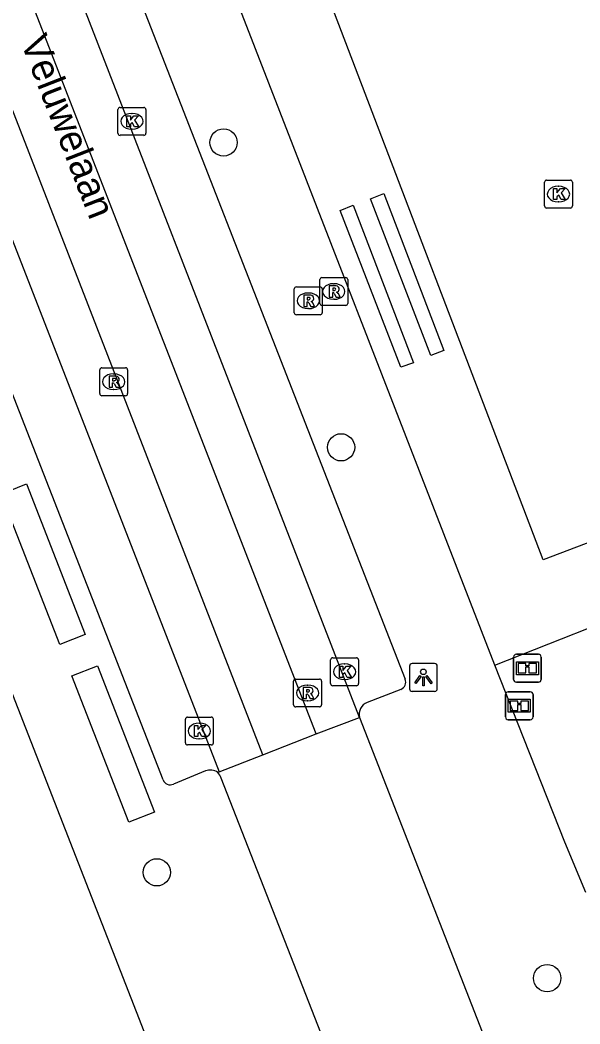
# Model space of a CAD drawing. Extents: x 159689 to 160786, y 387323 to 388339.
# Drawn here: x 160259.4 to 160279.47, y 387604.86 to 387640.86 of the extents above; entities that cross this region are included whole.
import ezdxf

# ---------------------------------------------------------------- set-up
doc = ezdxf.new("R2010")
doc.units = 0
for name, color, linetype in [('IMGEO_Boom', 7, 'Continuous'), ('IMGEO_Informatiebord', 7, 'Continuous'), ('IMGEO_Kolk', 7, 'Continuous'), ('IMGEO_Lichtpunt', 7, 'Continuous'), ('IMGEO_Openbare_ruimte_label', 7, 'Continuous'), ('IMGEO_Rijbaan_lokaal_gesloten', 7, 'Continuous'), ('IMGEO_Rijbaan_lokaal_open', 7, 'Continuous'), ('IMGEO_Rioolput', 7, 'Continuous'), ('IMGEO_Voetpad_gesloten', 7, 'Continuous'), ('IMGEO_Voetpad_open', 7, 'Continuous')]:
    doc.layers.add(name, color=color, linetype=linetype)

msp = doc.modelspace()

# ---------------------------------------------------------------- linework, layer by layer
at = {"layer": 'IMGEO_Boom'}
for centre in [(160266.696, 387636.471), (160270.907, 387625.538), (160264.301, 387610.296), (160278.297, 387606.503)]:
    msp.add_circle(centre, 0.489, dxfattribs=at)
at = {"layer": 'IMGEO_Informatiebord'}
for p, q in [((160277.192, 387618.116), (160277.982, 387618.116)), ((160277.982, 387618.116), (160277.192, 387618.116)), ((160277.092, 387617.216), (160277.092, 387618.016)), ((160277.092, 387618.016), (160277.092, 387617.216)), ((160278.082, 387618.016), (160278.082, 387617.216)), ((160278.082, 387617.216), (160278.082, 387618.016)), ((160277.982, 387617.116), (160277.192, 387617.116)), ((160277.192, 387617.116), (160277.982, 387617.116)), ((160276.802, 387615.87), (160276.802, 387616.67)), ((160276.802, 387616.67), (160276.802, 387615.87)), ((160276.902, 387616.77), (160277.692, 387616.77)), ((160277.692, 387616.77), (160276.902, 387616.77)), ((160277.792, 387616.67), (160277.792, 387615.87)), ((160277.792, 387615.87), (160277.792, 387616.67)), ((160277.692, 387615.77), (160276.902, 387615.77)), ((160276.902, 387615.77), (160277.692, 387615.77))]:
    msp.add_line(p, q, dxfattribs=at)
for points in [[(160277.193, 387617.848), (160277.981, 387617.848), (160277.981, 387617.384), (160277.193, 387617.384), (160277.193, 387617.848)], [(160277.258, 387617.783), (160277.258, 387617.449), (160277.533, 387617.449), (160277.534, 387617.662), (160277.638, 387617.663), (160277.639, 387617.449), (160277.916, 387617.449), (160277.916, 387617.783), (160277.64, 387617.783), (160277.64, 387617.703), (160277.534, 387617.703), (160277.534, 387617.783), (160277.258, 387617.783)], [(160276.903, 387616.502), (160277.691, 387616.502), (160277.691, 387616.038), (160276.903, 387616.038), (160276.903, 387616.502)], [(160276.968, 387616.437), (160276.968, 387616.103), (160277.243, 387616.103), (160277.244, 387616.316), (160277.348, 387616.317), (160277.349, 387616.103), (160277.626, 387616.103), (160277.626, 387616.437), (160277.35, 387616.437), (160277.35, 387616.357), (160277.244, 387616.357), (160277.244, 387616.437), (160276.968, 387616.437)]]:
    msp.add_lwpolyline(points, dxfattribs=at)
for centre, start, end in [((160277.192, 387618.016), 90, 180), ((160277.192, 387618.016), 90, 180), ((160277.982, 387618.016), 0, 90), ((160277.982, 387618.016), 360, 90), ((160277.192, 387617.216), 180, 270), ((160277.192, 387617.216), 180, 270), ((160277.982, 387617.216), 270, 0), ((160277.982, 387617.216), 270, 0), ((160276.902, 387616.67), 90, 180), ((160276.902, 387616.67), 90, 180), ((160277.692, 387616.67), 0, 90), ((160277.692, 387616.67), 360, 90), ((160276.902, 387615.87), 180, 270), ((160276.902, 387615.87), 180, 270), ((160277.692, 387615.87), 270, 0), ((160277.692, 387615.87), 270, 0)]:
    msp.add_arc(centre, 0.1, start, end, dxfattribs=at)
at = {"layer": 'IMGEO_Kolk'}
for p, q in [((160262.909, 387636.8), (160262.909, 387637.652)), ((160262.984, 387637.726), (160263.836, 387637.726)), ((160263.91, 387637.652), (160263.91, 387636.8)), ((160263.397, 387637.506), (160263.422, 387637.506)), ((160263.42, 387636.946), (160263.395, 387636.946)), ((160263.836, 387636.726), (160262.984, 387636.726)), ((160278.202, 387634.193), (160278.202, 387635.045)), ((160278.277, 387635.119), (160279.129, 387635.119)), ((160279.203, 387635.045), (160279.203, 387634.193)), ((160278.69, 387634.899), (160278.715, 387634.899)), ((160278.713, 387634.339), (160278.688, 387634.339)), ((160279.129, 387634.119), (160278.277, 387634.119)), ((160270.533, 387617.063), (160270.533, 387617.915)), ((160270.608, 387617.989), (160271.46, 387617.989)), ((160271.021, 387617.769), (160271.046, 387617.769)), ((160271.534, 387617.915), (160271.534, 387617.063)), ((160271.044, 387617.209), (160271.019, 387617.209)), ((160271.46, 387616.989), (160270.608, 387616.989)), ((160265.327, 387614.938), (160265.327, 387615.79)), ((160265.402, 387615.864), (160266.254, 387615.864)), ((160265.815, 387615.644), (160265.84, 387615.644)), ((160266.328, 387615.79), (160266.328, 387614.938)), ((160266.254, 387614.864), (160265.402, 387614.864)), ((160265.838, 387615.084), (160265.813, 387615.084))]:
    msp.add_line(p, q, dxfattribs=at)
for points in [[(160262.909, 387636.8), (160262.909, 387637.652)], [(160262.984, 387637.726), (160263.836, 387637.726)], [(160263.91, 387637.652), (160263.91, 387636.8)], [(160263.23, 387637.426), (160263.353, 387637.426), (160263.353, 387637.275), (160263.483, 387637.426), (160263.647, 387637.426), (160263.501, 387637.275), (160263.654, 387637.026), (160263.502, 387637.026), (160263.417, 387637.19), (160263.353, 387637.123), (160263.353, 387637.026), (160263.23, 387637.026), (160263.23, 387637.426)], [(160263.836, 387636.726), (160262.984, 387636.726)], [(160278.202, 387634.193), (160278.202, 387635.045)], [(160278.277, 387635.119), (160279.129, 387635.119)], [(160279.203, 387635.045), (160279.203, 387634.193)], [(160278.523, 387634.819), (160278.646, 387634.819), (160278.646, 387634.668), (160278.776, 387634.819), (160278.94, 387634.819), (160278.794, 387634.668), (160278.947, 387634.419), (160278.795, 387634.419), (160278.71, 387634.583), (160278.646, 387634.516), (160278.646, 387634.419), (160278.523, 387634.419), (160278.523, 387634.819)], [(160279.129, 387634.119), (160278.277, 387634.119)], [(160270.533, 387617.063), (160270.533, 387617.915)], [(160270.608, 387617.989), (160271.46, 387617.989)], [(160271.534, 387617.915), (160271.534, 387617.063)], [(160270.854, 387617.689), (160270.977, 387617.689), (160270.977, 387617.538), (160271.107, 387617.689), (160271.271, 387617.689), (160271.125, 387617.538), (160271.278, 387617.289), (160271.126, 387617.289), (160271.041, 387617.453), (160270.977, 387617.386), (160270.977, 387617.289), (160270.854, 387617.289), (160270.854, 387617.689)], [(160271.46, 387616.989), (160270.608, 387616.989)], [(160265.327, 387614.938), (160265.327, 387615.79)], [(160265.402, 387615.864), (160266.254, 387615.864)], [(160266.328, 387615.79), (160266.328, 387614.938)], [(160265.648, 387615.564), (160265.771, 387615.564), (160265.771, 387615.413), (160265.901, 387615.564), (160266.065, 387615.564), (160265.919, 387615.413), (160266.072, 387615.164), (160265.92, 387615.164), (160265.835, 387615.328), (160265.771, 387615.261), (160265.771, 387615.164), (160265.648, 387615.164), (160265.648, 387615.564)], [(160266.254, 387614.864), (160265.402, 387614.864)]]:
    msp.add_lwpolyline(points, dxfattribs=at)
for centre, start, end in [((160262.986, 387637.65), 91.552, 178.448), ((160262.986, 387637.65), 91.552, 178.448), ((160263.834, 387637.65), 1.552, 88.448), ((160263.834, 387637.65), 1.552, 88.448), ((160262.986, 387636.802), 181.552, 268.448), ((160262.986, 387636.802), 181.552, 268.448), ((160263.834, 387636.802), 271.552, 358.448), ((160263.834, 387636.802), 271.552, 358.448), ((160278.279, 387635.043), 91.552, 178.448), ((160278.279, 387635.043), 91.552, 178.448), ((160279.127, 387635.043), 1.552, 88.448), ((160279.127, 387635.043), 1.552, 88.448), ((160278.279, 387634.195), 181.552, 268.448), ((160278.279, 387634.195), 181.552, 268.448), ((160279.127, 387634.195), 271.552, 358.448), ((160279.127, 387634.195), 271.552, 358.448), ((160270.61, 387617.913), 91.552, 178.448), ((160270.61, 387617.913), 91.552, 178.448), ((160271.458, 387617.913), 1.552, 88.448), ((160271.458, 387617.913), 1.552, 88.448), ((160270.61, 387617.065), 181.552, 268.448), ((160270.61, 387617.065), 181.552, 268.448), ((160271.458, 387617.065), 271.552, 358.448), ((160271.458, 387617.065), 271.552, 358.448), ((160265.404, 387615.788), 91.552, 178.448), ((160265.404, 387615.788), 91.552, 178.448), ((160266.252, 387615.788), 1.552, 88.448), ((160266.252, 387615.788), 1.552, 88.448), ((160265.404, 387614.94), 181.552, 268.448), ((160265.404, 387614.94), 181.552, 268.448), ((160266.252, 387614.94), 271.552, 358.448), ((160266.252, 387614.94), 271.552, 358.448)]:
    msp.add_arc(centre, 0.0765, start, end, dxfattribs=at)
for centre, major_axis, ratio, start_param, end_param in [((160263.396, 387637.226), (-0.387, 0.002), 0.722429, 4.712389, 7.853982), ((160263.421, 387637.226), (-0.39, 0.002), 0.717154, 1.570796, 4.712389), ((160278.689, 387634.619), (-0.387, 0.002), 0.722429, 4.712389, 7.853982), ((160278.714, 387634.619), (-0.39, 0.002), 0.717154, 1.570796, 4.712389), ((160271.02, 387617.489), (-0.387, 0.002), 0.722429, 4.712389, 7.853982), ((160271.045, 387617.489), (-0.39, 0.002), 0.717154, 1.570796, 4.712389), ((160265.814, 387615.364), (-0.387, 0.002), 0.722429, 4.712389, 7.853982), ((160265.839, 387615.364), (-0.39, 0.002), 0.717154, 1.570796, 4.712389)]:
    msp.add_ellipse(centre, major_axis=major_axis, ratio=ratio, start_param=start_param, end_param=end_param, dxfattribs=at)
at = {"layer": 'IMGEO_Lichtpunt'}
for p, q in [((160274.263, 387617.784), (160273.455, 387617.784)), ((160274.263, 387617.784), (160273.455, 387617.784)), ((160273.361, 387617.689), (160273.361, 387616.882)), ((160273.361, 387617.689), (160273.361, 387616.882)), ((160274.357, 387616.882), (160274.357, 387617.689)), ((160274.357, 387616.882), (160274.357, 387617.689)), ((160273.455, 387616.788), (160274.263, 387616.788)), ((160273.455, 387616.788), (160274.263, 387616.788))]:
    msp.add_line(p, q, dxfattribs=at)
for points in [[(160273.735, 387617.353), (160273.774, 387617.325), (160273.586, 387617.063), (160273.548, 387617.09), (160273.735, 387617.353)], [(160273.837, 387617.305), (160273.884, 387617.305), (160273.884, 387616.983), (160273.837, 387616.983), (160273.837, 387617.305)], [(160273.947, 387617.325), (160273.985, 387617.352), (160274.172, 387617.09), (160274.133, 387617.062), (160273.947, 387617.325)]]:
    msp.add_lwpolyline(points, dxfattribs=at)
msp.add_circle((160273.86, 387617.487), 0.0994, dxfattribs=at)
for centre, start, end in [((160273.455, 387617.689), 90, 180), ((160273.455, 387617.689), 90, 180), ((160274.263, 387617.689), 0, 90), ((160274.263, 387617.689), 0, 90), ((160273.455, 387616.882), 180, 270), ((160273.455, 387616.882), 180, 270), ((160274.263, 387616.882), 270, 0), ((160274.263, 387616.882), 270, 360)]:
    msp.add_arc(centre, 0.0946, start, end, dxfattribs=at)
at = {"layer": 'IMGEO_Rijbaan_lokaal_gesloten'}
for points in [[(160270.014, 387615.268), (160253.615, 387657.415)], [(160268.103, 387614.515), (160251.736, 387656.679)], [(160251.071, 387653.66), (160266.54, 387613.901)], [(160271.568, 387615.855), (160258.203, 387650.257)], [(160270.014, 387615.268), (160271.568, 387615.855)], [(160266.54, 387613.901), (160268.103, 387614.515)]]:
    msp.add_lwpolyline(points, dxfattribs=at)
at = {"layer": 'IMGEO_Rijbaan_lokaal_open'}
for points in [[(160281.142, 387622.642), (160278.156, 387621.506), (160270.323, 387642.024), (160274.715, 387643.758)], [(160271.568, 387615.855), (160276.732, 387602.612)], [(160268.103, 387614.515), (160270.014, 387615.268)], [(160266.54, 387613.901), (160266.487, 387613.88)], [(160271.708, 387600.627), (160266.612, 387613.674)]]:
    msp.add_lwpolyline(points, dxfattribs=at)
msp.add_arc((160266.03, 387613.462), 0.62, 20.0386, 42.4598, dxfattribs=at)
at = {"layer": 'IMGEO_Rioolput'}
for p, q in [((160270.146, 387630.7), (160270.146, 387631.552)), ((160270.221, 387631.626), (160271.073, 387631.626)), ((160271.147, 387631.552), (160271.147, 387630.7)), ((160269.231, 387630.366), (160269.231, 387631.218)), ((160269.306, 387631.292), (160270.158, 387631.292)), ((160269.719, 387631.072), (160269.744, 387631.072)), ((160270.232, 387631.218), (160270.232, 387630.366)), ((160270.634, 387631.406), (160270.659, 387631.406)), ((160270.657, 387630.846), (160270.632, 387630.846)), ((160269.742, 387630.512), (160269.717, 387630.512)), ((160271.073, 387630.626), (160270.221, 387630.626)), ((160270.158, 387630.292), (160269.306, 387630.292)), ((160262.255, 387627.463), (160262.255, 387628.315)), ((160262.33, 387628.389), (160263.182, 387628.389)), ((160263.256, 387628.315), (160263.256, 387627.463)), ((160262.743, 387628.169), (160262.768, 387628.169)), ((160262.766, 387627.609), (160262.741, 387627.609)), ((160263.182, 387627.389), (160262.33, 387627.389)), ((160269.207, 387616.302), (160269.207, 387617.154)), ((160269.282, 387617.228), (160270.134, 387617.228)), ((160270.208, 387617.154), (160270.208, 387616.302)), ((160269.695, 387617.008), (160269.72, 387617.008)), ((160269.718, 387616.448), (160269.693, 387616.448)), ((160270.134, 387616.228), (160269.282, 387616.228))]:
    msp.add_line(p, q, dxfattribs=at)
for points in [[(160270.146, 387630.7), (160270.146, 387631.552)], [(160270.221, 387631.626), (160271.073, 387631.626)], [(160271.147, 387631.552), (160271.147, 387630.7)], [(160269.231, 387630.366), (160269.231, 387631.218)], [(160269.306, 387631.292), (160270.158, 387631.292)], [(160270.232, 387631.218), (160270.232, 387630.366)], [(160270.735, 387631.324), (160270.483, 387631.326), (160270.483, 387630.926)], [(160270.483, 387630.926), (160270.607, 387630.926), (160270.607, 387631.088), (160270.618, 387631.088)], [(160270.661, 387631.245), (160270.607, 387631.245), (160270.607, 387631.164)], [(160270.607, 387631.164), (160270.659, 387631.164)], [(160270.665, 387631.059), (160270.736, 387630.926), (160270.876, 387630.926), (160270.811, 387631.052)], [(160269.82, 387630.99), (160269.568, 387630.992), (160269.568, 387630.592)], [(160269.568, 387630.592), (160269.692, 387630.592), (160269.692, 387630.754), (160269.703, 387630.754)], [(160269.746, 387630.911), (160269.692, 387630.911), (160269.692, 387630.83)], [(160269.692, 387630.83), (160269.744, 387630.83)], [(160269.75, 387630.725), (160269.821, 387630.592), (160269.961, 387630.592), (160269.896, 387630.718)], [(160271.073, 387630.626), (160270.221, 387630.626)], [(160270.158, 387630.292), (160269.306, 387630.292)], [(160262.255, 387627.463), (160262.255, 387628.315)], [(160262.33, 387628.389), (160263.182, 387628.389)], [(160263.256, 387628.315), (160263.256, 387627.463)], [(160262.844, 387628.087), (160262.592, 387628.089), (160262.592, 387627.689)], [(160262.592, 387627.689), (160262.716, 387627.689), (160262.716, 387627.851), (160262.727, 387627.851)], [(160262.77, 387628.008), (160262.716, 387628.008), (160262.716, 387627.927)], [(160262.716, 387627.927), (160262.768, 387627.927)], [(160262.774, 387627.822), (160262.845, 387627.689), (160262.985, 387627.689), (160262.92, 387627.815)], [(160263.182, 387627.389), (160262.33, 387627.389)], [(160269.207, 387616.302), (160269.207, 387617.154)], [(160269.282, 387617.228), (160270.134, 387617.228)], [(160270.208, 387617.154), (160270.208, 387616.302)], [(160269.796, 387616.926), (160269.544, 387616.928), (160269.544, 387616.528)], [(160269.544, 387616.528), (160269.668, 387616.528), (160269.668, 387616.69), (160269.679, 387616.69)], [(160269.722, 387616.847), (160269.668, 387616.847), (160269.668, 387616.766)], [(160269.668, 387616.766), (160269.72, 387616.766)], [(160269.726, 387616.661), (160269.797, 387616.528), (160269.937, 387616.528), (160269.872, 387616.654)], [(160270.134, 387616.228), (160269.282, 387616.228)]]:
    msp.add_lwpolyline(points, dxfattribs=at)
for centre, radius, start, end in [((160270.223, 387631.55), 0.0765, 91.552, 178.448), ((160270.223, 387631.55), 0.0765, 91.552, 178.448), ((160271.071, 387631.55), 0.0765, 1.552, 88.448), ((160271.071, 387631.55), 0.0765, 1.552, 88.448), ((160269.308, 387631.216), 0.0765, 91.552, 178.448), ((160269.308, 387631.216), 0.0765, 91.552, 178.448), ((160270.156, 387631.216), 0.0765, 1.552, 88.448), ((160270.156, 387631.216), 0.0765, 1.552, 88.448), ((160270.617, 387631.035), 0.0533, 26.0293, 88.6989), ((160270.643, 387631.353), 0.19, 274.7715, 282.9687), ((160270.667, 387631.149), 0.0964, 77.0061, 93.1865), ((160270.681, 387631.206), 0.0378, 276.6634, 79.6772), ((160270.734, 387631.214), 0.109, 350.3612, 89.416), ((160270.732, 387631.214), 0.112, 277.5842, 350.9817), ((160270.716, 387630.999), 0.108, 29.5134, 73.7905), ((160269.702, 387630.701), 0.0533, 26.0293, 88.6989), ((160269.728, 387631.019), 0.19, 274.7715, 282.9687), ((160269.752, 387630.815), 0.0964, 77.0061, 93.1865), ((160269.766, 387630.872), 0.0378, 276.6634, 79.6772), ((160269.819, 387630.88), 0.109, 350.3612, 89.416), ((160269.817, 387630.88), 0.112, 277.5842, 350.9817), ((160269.801, 387630.665), 0.108, 29.5134, 73.7905), ((160270.223, 387630.702), 0.0765, 181.552, 268.448), ((160270.223, 387630.702), 0.0765, 181.552, 268.448), ((160271.071, 387630.702), 0.0765, 271.552, 358.448), ((160271.071, 387630.702), 0.0765, 271.552, 358.448), ((160269.308, 387630.368), 0.0765, 181.552, 268.448), ((160269.308, 387630.368), 0.0765, 181.552, 268.448), ((160270.156, 387630.368), 0.0765, 271.552, 358.448), ((160270.156, 387630.368), 0.0765, 271.552, 358.448), ((160262.332, 387628.313), 0.0765, 91.552, 178.448), ((160262.332, 387628.313), 0.0765, 91.552, 178.448), ((160263.18, 387628.313), 0.0765, 1.552, 88.448), ((160263.18, 387628.313), 0.0765, 1.552, 88.448), ((160262.726, 387627.798), 0.0533, 26.0293, 88.6989), ((160262.752, 387628.116), 0.19, 274.7715, 282.9687), ((160262.776, 387627.912), 0.0964, 77.0061, 93.1865), ((160262.79, 387627.969), 0.0378, 276.6634, 79.6772), ((160262.843, 387627.977), 0.109, 350.3612, 89.416), ((160262.841, 387627.977), 0.112, 277.5842, 350.9817), ((160262.825, 387627.762), 0.108, 29.5134, 73.7905), ((160262.332, 387627.465), 0.0765, 181.552, 268.448), ((160262.332, 387627.465), 0.0765, 181.552, 268.448), ((160263.18, 387627.465), 0.0765, 271.552, 358.448), ((160263.18, 387627.465), 0.0765, 271.552, 358.448), ((160269.284, 387617.152), 0.0765, 91.552, 178.448), ((160269.284, 387617.152), 0.0765, 91.552, 178.448), ((160270.132, 387617.152), 0.0765, 1.552, 88.448), ((160270.132, 387617.152), 0.0765, 1.552, 88.448), ((160269.678, 387616.637), 0.0533, 26.0293, 88.6989), ((160269.704, 387616.955), 0.19, 274.7715, 282.9687), ((160269.728, 387616.751), 0.0964, 77.0061, 93.1865), ((160269.742, 387616.808), 0.0378, 276.6634, 79.6772), ((160269.795, 387616.816), 0.109, 350.3612, 89.416), ((160269.793, 387616.816), 0.112, 277.5842, 350.9817), ((160269.777, 387616.601), 0.108, 29.5134, 73.7905), ((160269.284, 387616.304), 0.0765, 181.552, 268.448), ((160269.284, 387616.304), 0.0765, 181.552, 268.448), ((160270.132, 387616.304), 0.0765, 271.552, 358.448), ((160270.132, 387616.304), 0.0765, 271.552, 358.448)]:
    msp.add_arc(centre, radius, start, end, dxfattribs=at)
for centre, major_axis, ratio, start_param, end_param in [((160269.718, 387630.792), (-0.387, 0.002), 0.722429, 4.712389, 7.853982), ((160269.743, 387630.792), (-0.39, 0.002), 0.717154, 1.570796, 4.712389), ((160270.633, 387631.126), (-0.387, 0.002), 0.722429, 4.712389, 7.853982), ((160270.658, 387631.126), (-0.39, 0.002), 0.717154, 1.570796, 4.712389), ((160262.742, 387627.889), (-0.387, 0.002), 0.722429, 4.712389, 7.853982), ((160262.767, 387627.889), (-0.39, 0.002), 0.717154, 1.570796, 4.712389), ((160269.694, 387616.728), (-0.387, 0.002), 0.722429, 4.712389, 7.853982), ((160269.719, 387616.728), (-0.39, 0.002), 0.717154, 1.570796, 4.712389)]:
    msp.add_ellipse(centre, major_axis=major_axis, ratio=ratio, start_param=start_param, end_param=end_param, dxfattribs=at)
at = {"layer": 'IMGEO_Voetpad_gesloten'}
for points in [[(160272.441, 387634.642), (160274.594, 387629.009), (160274.126, 387628.826), (160271.964, 387634.448), (160272.441, 387634.642)], [(160273.508, 387628.572), (160273.052, 387628.407), (160270.874, 387634.027), (160271.342, 387634.22), (160273.508, 387628.572)]]:
    msp.add_lwpolyline(points, dxfattribs=at)
at = {"layer": 'IMGEO_Voetpad_open'}
for points in [[(160264.528, 387613.61), (160249.45, 387652.235)], [(160260.316, 387650.277), (160273.206, 387617.223)], [(160246.773, 387648.334), (160269.778, 387589.373)], [(160276.416, 387617.726), (160266.488, 387643.313)], [(160259.631, 387624.226), (160261.735, 387618.822), (160260.823, 387618.468), (160258.72, 387623.852), (160259.631, 387624.226)], [(160276.416, 387617.726), (160282.172, 387620.002), (160281.888, 387620.815)], [(160261.258, 387617.339), (160262.175, 387617.696), (160264.22, 387612.45), (160263.294, 387612.093), (160261.258, 387617.339)], [(160279.68, 387609.578), (160278.935, 387611.384), (160276.416, 387617.726)], [(160273.056, 387616.857), (160271.845, 387616.388)], [(160266.048, 387613.935), (160264.896, 387613.462)]]:
    msp.add_lwpolyline(points, dxfattribs=at)
for centre, radius, start, end in [((160272.939, 387617.118), 0.286, 294.0201, 21.4087), ((160272.017, 387615.96), 0.461, 111.8841, 193.1941), ((160266.216, 387613.499), 0.467, 54.6105, 111.1074), ((160264.779, 387613.703), 0.268, 200.3932, 295.7894)]:
    msp.add_arc(centre, radius, start, end, dxfattribs=at)

# ---------------------------------------------------------------- texts
at = {"layer": 'IMGEO_Openbare_ruimte_label'}
msp.add_text('Veluwelaan', height=1, rotation=291.3335, dxfattribs=at).set_placement((160259.401, 387640.088))

doc.saveas('drawing.dxf')
